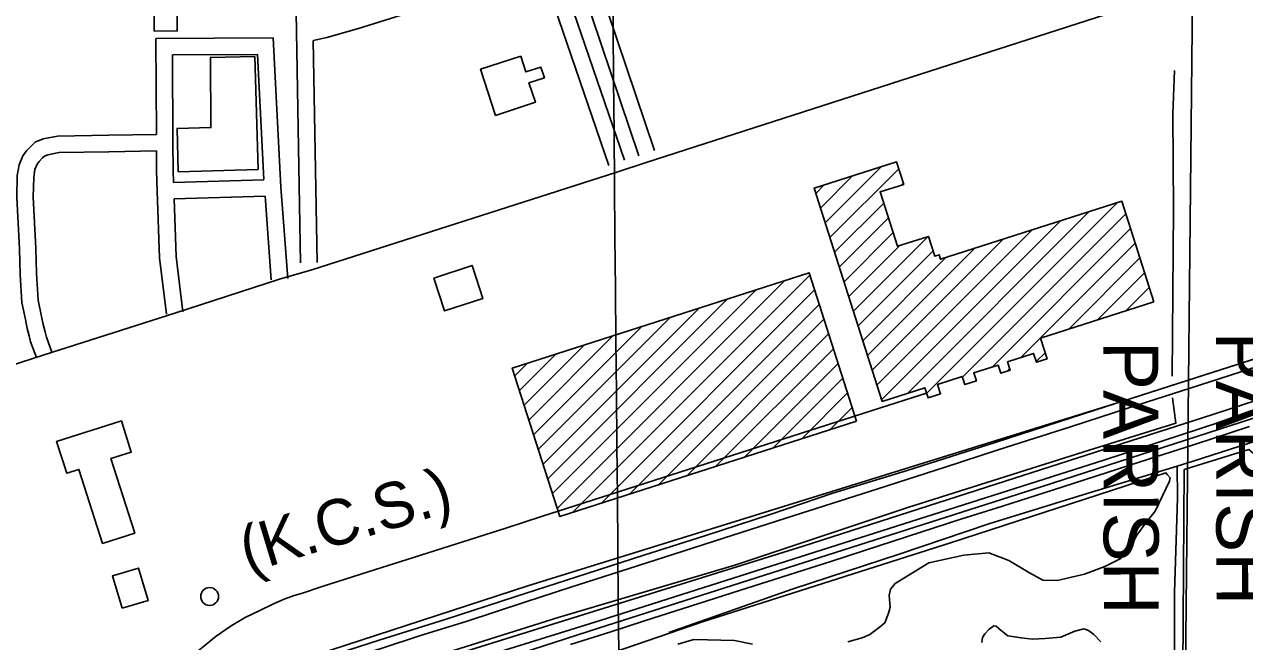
# Model space of a CAD drawing. Extents: x 3598634 to 3636690, y 517270 to 542944.
# Drawn here: x 3612186 to 3614405, y 538324 to 539446 of the extents above; entities that cross this region are included whole.
import ezdxf

# ---------------------------------------------------------------- set-up
doc = ezdxf.new("R2010")
doc.units = 0
for name, color, linetype in [('V-BLDG-OTLN', 7, 'Continuous'), ('V-DOMW-TANK', 7, 'Continuous'), ('V-GRID-MAJR', 7, 'Continuous'), ('V-RAIL-IDEN', 7, 'Continuous'), ('V-RAIL-TRAK', 7, 'Continuous'), ('V-ROAD-CNTR', 7, 'Continuous'), ('V-SITE-VEGE', 7, 'Continuous'), ('V-TOPO-BNDY', 7, 'Continuous'), ('V-TOPO-GNAM-IDEN', 7, 'Continuous'), ('V-TOPO-SHOR', 7, 'Continuous')]:
    doc.layers.add(name, color=color, linetype=linetype)

msp = doc.modelspace()

# ---------------------------------------------------------------- linework, layer by layer
at = {"layer": 'V-BLDG-OTLN'}
for p, q in [((3613642.395505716, 539085.6059555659), (3613744.9497610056, 539188.1602108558)), ((3613633.818388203, 539112.3841771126), (3613692.9335634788, 539171.499352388)), ((3613650.9726232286, 539058.8277340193), (3613776.230253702, 539184.085364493)), ((3613625.2412706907, 539139.1623986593), (3613640.917365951, 539154.8384939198)), ((3613782.1549671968, 539154.6547389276), (3613784.8072921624, 539157.3070638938)), ((3613659.5497407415, 539032.0495124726), (3613749.0089638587, 539121.5087355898)), ((3613826.991269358, 538775.2269723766), (3614174.331200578, 539122.5669035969)), ((3613792.024966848, 538775.6160089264), (3614122.314579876, 539105.9056219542)), ((3613892.210699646, 538805.0910636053), (3614189.223302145, 539102.1036661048)), ((3613668.1268582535, 539005.2712909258), (3613757.586228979, 539094.7306616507)), ((3613745.320915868, 538764.2672970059), (3614070.297959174, 539089.2443403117)), ((3613676.7039757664, 538978.4930693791), (3613766.1634940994, 539067.9525877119)), ((3613693.858210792, 538924.9366262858), (3613829.710594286, 539060.7890097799)), ((3613728.1666808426, 538817.8237400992), (3613966.2647177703, 539055.9217770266)), ((3613736.743798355, 538791.0455185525), (3614018.281338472, 539072.5830586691)), ((3613945.9814640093, 538823.50648891), (3614197.800494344, 539075.3255192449)), ((3613685.281093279, 538951.7148478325), (3613777.696988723, 539044.1307432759)), ((3613702.4353283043, 538898.1584047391), (3613838.84966973, 539034.5727461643)), ((3613719.5895633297, 538844.6019616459), (3613914.248097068, 539039.2604953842)), ((3613998.63699813, 538840.8066839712), (3614206.3776865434, 539048.5473723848)), ((3613711.0124458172, 538871.3801831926), (3613862.231476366, 539022.5992137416)), ((3614085.63082237, 538892.4451691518), (3614214.954878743, 539021.769225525)), ((3613183.2263771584, 538559.4322893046), (3613614.386854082, 538990.5927662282)), ((3614137.6459852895, 538909.1049930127), (3614223.532070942, 538994.9910786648)), ((3613154.90518464, 538566.466435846), (3613569.1705344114, 538980.7317856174)), ((3614189.66114821, 538925.7648168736), (3614232.109263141, 538968.2129318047)), ((3613137.728363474, 538620.0002927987), (3613465.0530469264, 538947.3249762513)), ((3613146.3167740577, 538593.2333643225), (3613517.111790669, 538964.0283809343)), ((3613235.2851209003, 538576.1356939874), (3613622.9752646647, 538963.8258377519)), ((3613129.1399528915, 538646.7672212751), (3613412.9943031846, 538930.6215715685)), ((3613287.3438646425, 538592.8390986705), (3613631.5636752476, 538937.0589092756)), ((3613120.551542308, 538673.5341497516), (3613360.9355594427, 538913.9181668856)), ((3613339.4026083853, 538609.5425033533), (3613640.152085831, 538910.2919807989)), ((3613103.3747211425, 538727.0680067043), (3613256.8180719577, 538880.5113575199)), ((3613111.9631317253, 538700.301078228), (3613308.8768157, 538897.2147622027)), ((3613391.461352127, 538626.2459080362), (3613648.7404964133, 538883.5250523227)), ((3613094.786310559, 538753.8349351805), (3613204.759328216, 538863.8079528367)), ((3613443.520095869, 538642.9493127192), (3613657.3289069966, 538856.7581238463)), ((3613086.1978999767, 538780.601863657), (3613152.7005844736, 538847.1045481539)), ((3614026.429216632, 538833.2435634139), (3614042.499117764, 538849.3134645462)), ((3613077.609489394, 538807.3687921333), (3613100.6418407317, 538830.401143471)), ((3613495.5788396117, 538659.652717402), (3613665.9173175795, 538829.99119537)), ((3613973.892265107, 538816.0619509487), (3613978.3767783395, 538820.5464641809)), ((3613547.637583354, 538676.3561220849), (3613674.5057281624, 538803.2242668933)), ((3613599.696327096, 538693.0595267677), (3613683.094138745, 538776.4573384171)), ((3613651.755070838, 538709.7629314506), (3613691.6825493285, 538749.6904099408))]:
    msp.add_line(p, q, dxfattribs=at)
for points in [[(3612462.3740000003, 539562.4990000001), (3612463.818, 539434.712), (3612421.83, 539434.237), (3612420.384, 539562.026)], [(3612605.0670000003, 539387.862), (3612610.723, 539182.654), (3612465.54, 539178.651), (3612463.3740000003, 539257.224), (3612524.918, 539258.922), (3612524.132, 539386.3420000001)], [(3613088.5670000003, 539388.837), (3613098.0300000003, 539360.054), (3613125.197, 539368.99), (3613131.6380000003, 539349.399), (3613103.589, 539340.174), (3613115.1950000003, 539304.881), (3613042.958, 539281.126), (3613015.498, 539364.808)], [(3614240.491, 538942.045), (3614033.983, 538875.903), (3614045.982, 538838.439), (3614026.739, 538832.276), (3614021.648, 538848.177), (3613974.376, 538833.036), (3613979.262, 538817.783), (3613961.899, 538812.218), (3613957.14, 538827.081), (3613912.737, 538812.857), (3613917.458, 538798.122), (3613896.582, 538791.435), (3613891.825, 538806.296), (3613846.906, 538791.908), (3613852.4280000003, 538774.666), (3613829.521, 538767.328), (3613823.625, 538785.738), (3613746.37, 538760.992), (3613622.146, 539148.826), (3613772.136, 539196.868), (3613785.3310000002, 539155.672), (3613742.464, 539141.942), (3613774.157, 539042.997), (3613830.3850000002, 539061.005), (3613841.9050000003, 539025.032), (3613849.657, 539027.5160000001), (3613852.256, 539019.404), (3614181.893, 539124.9890000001)], [(3612930.398, 538985.221), (3613000.23, 539008.089), (3613019.785, 538948.376), (3612949.95, 538925.508)], [(3613699.571, 538725.105), (3613159.595, 538551.85), (3613073.059, 538821.551), (3613613.035, 538994.806)], [(3612327.853, 538502.753), (3612284.95, 538637.319), (3612262.805, 538630.26), (3612244.424, 538687.911), (3612362.129, 538725.434), (3612380.2, 538668.7440000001), (3612343.131, 538656.925), (3612386.332, 538521.558)], [(3612363.548, 538384.733), (3612345.907, 538443.529), (3612393.498, 538457.81), (3612411.137, 538399.014)]]:
    msp.add_lwpolyline(points, close=True, dxfattribs=at)
at = {"layer": 'V-DOMW-TANK'}
msp.add_circle((3612522.663916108, 538406.1481614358), 16.207460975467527, dxfattribs=at)
at = {"layer": 'V-GRID-MAJR'}
msp.add_spline([(3613409.2970000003, 522775.228), (3613353.788, 528832.875), (3613298.25, 534893.607), (3613242.713, 540954.353), (3613242.685, 540957.422)], degree=3, dxfattribs=at)
at = {"layer": 'V-RAIL-TRAK'}
for points in [[(3612172.197, 538114.289), (3612203.755, 538124.455), (3612237.537, 538135.34), (3612346.453, 538171.254), (3612479.606, 538212.468), (3612593.549, 538249.938), (3612697.421, 538283.466), (3612833.1240000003, 538327.121), (3612951.222, 538364.501), (3613077.725, 538405.858), (3613209.233, 538447.941), (3613312.276, 538481.487), (3613425.35, 538517.31), (3613542.633, 538555.54), (3613656.592, 538593.8420000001), (3613791.409, 538635.0210000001), (3613951.403, 538686.469), (3614134.857, 538745.73), (3614335.049, 538809.6240000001), (3614495.045, 538861.071)], [(3612181.927, 538101.29), (3612308.414, 538141.816), (3612428.193, 538179.993), (3612548.841, 538219.814), (3612682.014, 538261.859), (3612780.883, 538294.664), (3612834.494, 538311.808), (3612906.538, 538335.208), (3612989.4450000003, 538360.872), (3613095.8510000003, 538396.009), (3613179.627, 538423.3150000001), (3613270.923, 538452.125), (3613367.261, 538483.3200000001), (3613457.723, 538512.145), (3613570.815, 538548.803), (3613738.3310000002, 538601.756), (3613860.642, 538641.54), (3613956.98, 538672.735), (3614088.49, 538714.818), (3614194.878, 538749.1240000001), (3614306.289, 538784.984), (3614432.776, 538825.512)], [(3613826.727, 538776.049), (3613773.377, 538758.862), (3613156.529, 538561.402)], [(3614414.083, 538715.1190000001), (3614314.395, 538682.748), (3614215.554, 538651.1900000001), (3614134.718, 538625.068), (3614055.9760000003, 538599.732), (3613965.088, 538570.4990000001), (3613889.294, 538546.765), (3613816.418, 538523.381), (3613740.181, 538498.407), (3613654.732, 538470.72), (3613563.004, 538441.09), (3613473.384, 538412.662), (3613426.065, 538397.877), (3613370.7830000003, 538380.355), (3613313.822, 538362.035), (3613252.253, 538342.151), (3613179.377, 538318.767)], [(3612203.755, 538124.455), (3612250.285, 538145.568), (3612300.56, 538169.361), (3612336.879, 538187.009), (3612374.198, 538208.318), (3612410.677, 538233.333), (3612484.773, 538293.474), (3612534.484, 538333.8690000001), (3612562.083, 538353.085), (3612587.29, 538368.208), (3612613.828, 538380.996), (3612637.574, 538392.462), (3612658.036, 538401.238), (3612676.6180000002, 538408.207), (3612691.453, 538412.496), (3612727.183, 538424.1630000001), (3612824.61, 538455.236), (3612893.278, 538477.252), (3612958.691, 538497.957), (3613061.685, 538530.7490000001), (3613128.4990000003, 538552.346), (3613156.529, 538561.402)]]:
    msp.add_lwpolyline(points, dxfattribs=at)
at = {"layer": 'V-ROAD-CNTR'}
for p, q in [((3612621.5691158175, 539163.9307957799), (3612456.9085441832, 539159.2616169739)), ((3612623.458492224, 539133.9723128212), (3612457.9369925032, 539129.2787212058))]:
    msp.add_line(p, q, dxfattribs=at)
for points in [[(3615205.361, 539802.719), (3615180.1210000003, 539794.439), (3614917.467, 539710.455), (3614830.759, 539683.382), (3614762.889, 539662.257), (3614682.898, 539635.748), (3614581.612, 539603.697), (3614429.839, 539554.733), (3614332.088, 539522.958), (3613316.943, 539195.08), (3613263.628, 539177.8740000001), (3612708.464, 539000.3150000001), (3612649.856, 538983.226), (3612459.3370000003, 538921.686), (3612221.562, 538845.636), (3611914.458, 538746.375), (3611115.8140000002, 538490.064), (3610941.665, 538434.524)], [(3612677.507065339, 539609.5124772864), (3612688.2135850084, 539013.0449476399)], [(3613212.282397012, 539571.8176287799), (3613332.1382971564, 539217.1975393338)], [(3612711.049725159, 539417.0018501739), (3612735.855015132, 539422.7952292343), (3612793.4491054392, 539439.3155437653), (3612861.5869587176, 539460.4068584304), (3612967.5935813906, 539493.959298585), (3613000.4918062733, 539504.3730532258), (3613127.240299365, 539544.4754424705)], [(3613127.4314146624, 539544.5359100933), (3613249.00646342, 539189.7975941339)], [(3613156.0422564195, 539553.5884222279), (3613277.38640666, 539199.523574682)], [(3613183.807208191, 539562.373796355), (3613303.7183539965, 539207.5915585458)], [(3612425.86634359, 539246.3311428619), (3612425.0795187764, 539420.7456470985), (3612638.290614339, 539421.8145894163), (3612652.3119124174, 539150.3223002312), (3612664.8136259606, 538984.3526879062)], [(3612710.965744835, 539417.1223935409), (3612718.209525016, 539013.582946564)], [(3612456.9073522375, 539159.2963345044), (3612456.15785372, 539181.1268066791), (3612455.931849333, 539231.8782323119), (3612455.214481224, 539390.8963529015), (3612609.807385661, 539391.6714105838), (3612621.552185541, 539164.2586141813)], [(3612207.448355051, 538840.5561352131), (3612197.0496731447, 538869.4473184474), (3612194.6409926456, 538880.0530463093), (3612190.6741570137, 538893.7757422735), (3612187.5172761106, 538909.5903312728), (3612181.252144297, 538940.9686471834), (3612178.0425247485, 538991.856283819), (3612176.5184212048, 539038.2136817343), (3612171.7868186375, 539132.0191338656), (3612172.640682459, 539171.4826737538), (3612175.979136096, 539190.889970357), (3612182.6956497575, 539207.6881839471), (3612189.595400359, 539216.4831050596), (3612197.203322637, 539224.6801632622), (3612205.7516140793, 539232.8628512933), (3612212.696581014, 539235.4735684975), (3612219.819165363, 539238.3442040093), (3612246.171567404, 539243.3974783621), (3612339.0935086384, 539244.8017610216), (3612425.8655085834, 539246.5162377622)], [(3612235.675644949, 538850.7158647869), (3612225.898326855, 538877.8806815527), (3612223.7030073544, 538887.5469536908), (3612219.845842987, 538900.8902577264), (3612216.9367238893, 538915.4636687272), (3612211.065855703, 538944.8673528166), (3612208.0114752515, 538993.2937161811), (3612206.4935787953, 539039.4623182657), (3612201.803181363, 539132.4508661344), (3612202.5853175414, 539168.5993262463), (3612205.008863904, 539182.688029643), (3612208.954350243, 539192.555816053), (3612212.430599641, 539196.9868949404), (3612218.5886773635, 539203.6218367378), (3612222.0583859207, 539206.9431487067), (3612223.5834189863, 539207.5164315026), (3612228.3308346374, 539209.4297959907), (3612249.246432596, 539213.4405216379), (3612339.6164913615, 539214.8062389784), (3612425.999975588, 539216.5130392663)], [(3612444.454283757, 538919.8139003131), (3612431.5941603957, 539022.0486093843), (3612427.4378165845, 539143.3307821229), (3612426.16014628, 539180.545193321), (3612425.9992556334, 539216.6747120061)], [(3612474.219716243, 538923.5580996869), (3612461.5298396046, 539024.4393906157), (3612457.9454278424, 539129.0325778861)], [(3612623.4280375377, 539134.3766216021), (3612634.8983740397, 538982.0993120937)], [(3610141.3206788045, 537461.8540500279), (3611419.656122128, 537877.878217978), (3613101.47675848, 538425.3851229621), (3614181.8775976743, 538760.6724523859), (3615111.724737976, 539058.9998557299)], [(3610155.1416511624, 537352.7492682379), (3610761.43143858, 537554.1428654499), (3611842.6222761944, 537901.7491702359), (3612413.6391341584, 538084.700804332), (3613229.8135018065, 538348.9052759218), (3614035.1918910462, 538605.8707619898), (3614804.2303529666, 538853.849266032), (3615387.063187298, 539038.371896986)]]:
    msp.add_lwpolyline(points, dxfattribs=at)
at = {"layer": 'V-SITE-VEGE'}
for points in [[(3615239.753, 539010.883), (3614149.166, 538654.252), (3613232.949, 538362.326), (3612127.323, 538018.635)], [(3612176.787, 538056.306), (3612466.943, 538142.832), (3612839.747, 538260.008), (3613296.877, 538402.389), (3613602.537, 538497.588), (3613952.733, 538610.746), (3614347.358, 538737.36), (3614720.237, 538858.137)], [(3613177.0530000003, 538277.047), (3613419.386, 538360.102), (3613870.235, 538503.519), (3614262.181, 538631.091), (3614264.823, 538628.333), (3614270.089, 538621.912), (3614269.052, 538615.629), (3614242.654, 538561.242), (3614225.9790000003, 538539.982), (3614209.2830000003, 538517.818), (3614201.7490000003, 538502.665), (3614192.432, 538488.452), (3614180.433, 538475.199), (3614151.288, 538460.513), (3614114.058, 538446.904), (3614064.258, 538435.366), (3614038.144, 538435.927), (3614014.1010000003, 538449.061), (3613976.7490000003, 538471.488), (3613940.123, 538485.794), (3613894.981, 538481.3640000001), (3613830.717, 538467.436), (3613769.5470000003, 538430.019), (3613761.21, 538419.387), (3613759.156, 538407.72), (3613760.509, 538386.97), (3613758.515, 538378.003), (3613755.6580000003, 538370.858), (3613750.882, 538358.349), (3613740.7830000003, 538349.559), (3613723.4020000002, 538337.3200000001), (3613709.758, 538331.309), (3613683.47, 538323.768)], [(3613927.292, 538322.384), (3613928.838, 538331.37), (3613933.043, 538338.047), (3613940.901, 538346.8960000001), (3613949.142, 538352.584), (3613953.642, 538352.035), (3613963.384, 538343.706), (3613974.472, 538334.895), (3613998.739, 538330.762), (3614019.438, 538328.511), (3614042.47, 538329.818), (3614070.941, 538332.36), (3614096.8850000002, 538343.077), (3614113.21, 538347.234), (3614121.717, 538344.345), (3614131.48, 538336.919), (3614143.823, 538323.572)], [(3613510.401, 538319.398), (3613477.22, 538326.42), (3613403.379, 538328.0160000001), (3613374.369, 538319.633)]]:
    msp.add_lwpolyline(points, dxfattribs=at)
msp.add_lwpolyline([(3614295.5330000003, 538637.1410000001), (3614413.4280000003, 538673.333), (3614421.38, 538665.954), (3614431.934, 538654.0160000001), (3614446.4620000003, 538617.667), (3614461.069, 538459.692), (3614445.3540000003, 538023.9940000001), (3614416.586, 537818.308), (3614400.489, 537740.277), (3614386.612, 537723.461), (3614362.025, 537711.379), (3614330.296, 537702.153), (3614306.039, 537705.381), (3614295.39, 537712.817), (3614285.031, 537733.762), (3614277.404, 537964.557), (3614293.077, 538273.23)], close=True, dxfattribs=at)
at = {"layer": 'V-TOPO-BNDY'}
msp.add_line((3614291.7090000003, 537653.519), (3614325.288272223, 540967.5002184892), dxfattribs=at)
at = {"layer": 'V-TOPO-SHOR'}
for points in [[(3614273.523, 538806.935), (3614274.723, 538959.814), (3614276.202, 539109.709), (3614274.686, 539283.68), (3614277.676, 539362.3640000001)], [(3613358.196, 538341.025), (3613584.3140000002, 538420.192), (3613777.307, 538483.267), (3613939.873, 538538.591), (3614119.2430000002, 538593.553), (3614282.536, 538643.3910000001), (3614312.144, 538652.427), (3614513.573, 538717.001), (3614721.011, 538787.327), (3614856.404, 538829.79), (3615036.524, 538880.533), (3615174.33, 538917.903), (3615343.474, 538966.363), (3615416.211, 538987.486)], [(3614274.5100000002, 538767.289), (3614280.6380000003, 538721.508), (3614112.866, 538669.387), (3613793.0640000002, 538568.285), (3613478.399, 538463.012), (3613156.982, 538367.753), (3612897.412, 538286.255), (3612625.504, 538198.06), (3612411.543, 538131.256), (3612146.245, 538053.367), (3611975.167, 537982.735), (3611829.045, 537938.275), (3611704.633, 537904.379), (3611425.849, 537820.394), (3611061.5870000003, 537703.996), (3610927.517, 537662.5160000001)], [(3614285.242, 537674.706), (3614273.605, 537786.818), (3614271.057, 537804.443), (3614269.3310000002, 537860.115), (3614268.7800000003, 537970.23), (3614274.7970000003, 538140.526), (3614277.91, 538257.589), (3614277.756, 538413.376), (3614283.214, 538584.856), (3614282.536, 538643.3910000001)]]:
    msp.add_lwpolyline(points, dxfattribs=at)

# ---------------------------------------------------------------- texts
at = {"layer": 'V-RAIL-IDEN'}
msp.add_text('(K.C.S.)', height=82.99983200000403, rotation=16.9047354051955, dxfattribs=at).set_placement((3612592.2879061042, 538448.6810424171))
at = {"layer": 'V-TOPO-GNAM-IDEN'}
for p in [(3614148.214765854, 538870.8671737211), (3614353.154355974, 538887.9451395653)]:
    msp.add_text('PARISH', height=99.99980199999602, rotation=270.1407753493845, dxfattribs=at).set_placement(p)

doc.saveas('drawing.dxf')
